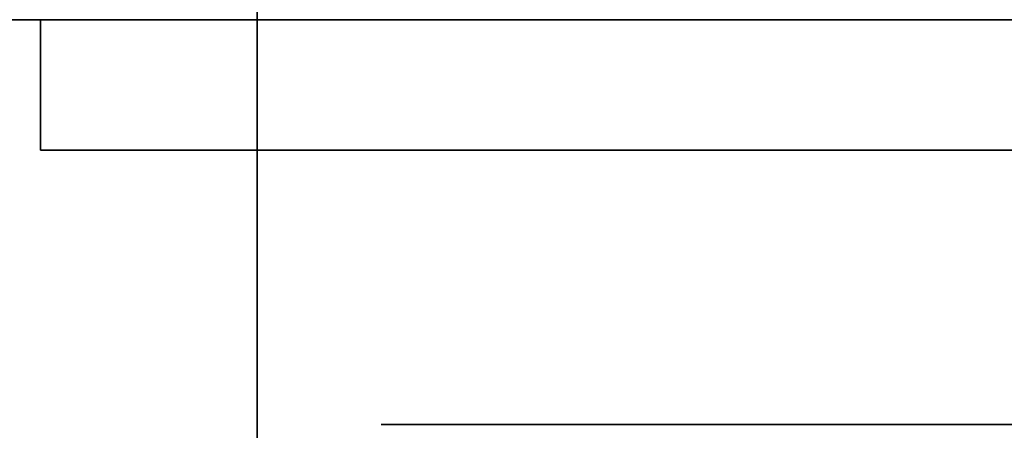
# Model space of a CAD drawing. Extents: x -1299 to -1246.9, y 2743.7 to 2747.9.
# Tile 447 of 1056: x -1285.0549 to -1285.019, y 2747.8154 to 2747.8303. Entities that reach past the tile are written whole.
import ezdxf

# ---------------------------------------------------------------- set-up
doc = ezdxf.new("R2010")
doc.units = 0
doc.header["$LTSCALE"] = 150
doc.header["$MEASUREMENT"] = 0
doc.layers.add('3DFACE_BOLT', color=7, linetype='CONTINUOUS')
doc.layers.add('3DFACE_SHAPE', color=7, linetype='CONTINUOUS')

msp = doc.modelspace()

# ---------------------------------------------------------------- linework, layer by layer
at = {"layer": '3DFACE_BOLT', "color": 1}
for points, invisible_edges in [([(-1285.035927, 2747.825589, 0.065528), (-1285.036319, 2747.825589, 0.068), (-1285.035927, 2747.875589, 0.065528)], 14), ([(-1285.035927, 2747.875589, 0.065528), (-1285.036319, 2747.825589, 0.068), (-1285.036319, 2747.875589, 0.068)], 3), ([(-1285.036319, 2747.825589, 0.068), (-1285.035927, 2747.825589, 0.070472), (-1285.036319, 2747.875589, 0.068)], 14), ([(-1285.036319, 2747.875589, 0.068), (-1285.035927, 2747.825589, 0.070472), (-1285.035927, 2747.875589, 0.070472)], 3), ([(-1285.035927, 2747.825589, 0.135528), (-1285.036319, 2747.825589, 0.138), (-1285.035927, 2747.875589, 0.135528)], 14), ([(-1285.035927, 2747.875589, 0.135528), (-1285.036319, 2747.825589, 0.138), (-1285.036319, 2747.875589, 0.138)], 3), ([(-1285.036319, 2747.825589, 0.138), (-1285.035927, 2747.825589, 0.140472), (-1285.036319, 2747.875589, 0.138)], 14), ([(-1285.036319, 2747.875589, 0.138), (-1285.035927, 2747.825589, 0.140472), (-1285.035927, 2747.875589, 0.140472)], 3), ([(-1285.034791, 2747.825589, 0.063298), (-1285.035927, 2747.825589, 0.065528), (-1285.034791, 2747.875589, 0.063298)], 14), ([(-1285.034791, 2747.875589, 0.063298), (-1285.035927, 2747.825589, 0.065528), (-1285.035927, 2747.875589, 0.065528)], 3), ([(-1285.035927, 2747.825589, 0.070472), (-1285.034791, 2747.825589, 0.072702), (-1285.035927, 2747.875589, 0.070472)], 14), ([(-1285.035927, 2747.875589, 0.070472), (-1285.034791, 2747.825589, 0.072702), (-1285.034791, 2747.875589, 0.072702)], 3), ([(-1285.034791, 2747.825589, 0.133298), (-1285.035927, 2747.825589, 0.135528), (-1285.034791, 2747.875589, 0.133298)], 14), ([(-1285.034791, 2747.875589, 0.133298), (-1285.035927, 2747.825589, 0.135528), (-1285.035927, 2747.875589, 0.135528)], 3), ([(-1285.035927, 2747.825589, 0.140472), (-1285.034791, 2747.825589, 0.142702), (-1285.035927, 2747.875589, 0.140472)], 14), ([(-1285.035927, 2747.875589, 0.140472), (-1285.034791, 2747.825589, 0.142702), (-1285.034791, 2747.875589, 0.142702)], 3), ([(-1285.033021, 2747.825589, 0.061528), (-1285.034791, 2747.825589, 0.063298), (-1285.033021, 2747.875589, 0.061528)], 14), ([(-1285.033021, 2747.875589, 0.061528), (-1285.034791, 2747.825589, 0.063298), (-1285.034791, 2747.875589, 0.063298)], 3), ([(-1285.034791, 2747.825589, 0.072702), (-1285.033021, 2747.825589, 0.074472), (-1285.034791, 2747.875589, 0.072702)], 14), ([(-1285.034791, 2747.875589, 0.072702), (-1285.033021, 2747.825589, 0.074472), (-1285.033021, 2747.875589, 0.074472)], 3), ([(-1285.033021, 2747.825589, 0.131528), (-1285.034791, 2747.825589, 0.133298), (-1285.033021, 2747.875589, 0.131528)], 14), ([(-1285.033021, 2747.875589, 0.131528), (-1285.034791, 2747.825589, 0.133298), (-1285.034791, 2747.875589, 0.133298)], 3), ([(-1285.034791, 2747.825589, 0.142702), (-1285.033021, 2747.825589, 0.144472), (-1285.034791, 2747.875589, 0.142702)], 14), ([(-1285.034791, 2747.875589, 0.142702), (-1285.033021, 2747.825589, 0.144472), (-1285.033021, 2747.875589, 0.144472)], 3), ([(-1285.030791, 2747.825589, 0.060392), (-1285.033021, 2747.825589, 0.061528), (-1285.030791, 2747.875589, 0.060392)], 14), ([(-1285.030791, 2747.875589, 0.060392), (-1285.033021, 2747.825589, 0.061528), (-1285.033021, 2747.875589, 0.061528)], 3), ([(-1285.033021, 2747.825589, 0.074472), (-1285.030791, 2747.825589, 0.075608), (-1285.033021, 2747.875589, 0.074472)], 14), ([(-1285.033021, 2747.875589, 0.074472), (-1285.030791, 2747.825589, 0.075608), (-1285.030791, 2747.875589, 0.075608)], 3), ([(-1285.030791, 2747.825589, 0.130392), (-1285.033021, 2747.825589, 0.131528), (-1285.030791, 2747.875589, 0.130392)], 14), ([(-1285.030791, 2747.875589, 0.130392), (-1285.033021, 2747.825589, 0.131528), (-1285.033021, 2747.875589, 0.131528)], 3), ([(-1285.033021, 2747.825589, 0.144472), (-1285.030791, 2747.825589, 0.145608), (-1285.033021, 2747.875589, 0.144472)], 14), ([(-1285.033021, 2747.875589, 0.144472), (-1285.030791, 2747.825589, 0.145608), (-1285.030791, 2747.875589, 0.145608)], 3), ([(-1285.028319, 2747.825589, 0.06), (-1285.030791, 2747.825589, 0.060392), (-1285.028319, 2747.875589, 0.06)], 14), ([(-1285.028319, 2747.875589, 0.06), (-1285.030791, 2747.825589, 0.060392), (-1285.030791, 2747.875589, 0.060392)], 3), ([(-1285.030791, 2747.825589, 0.075608), (-1285.028319, 2747.825589, 0.076), (-1285.030791, 2747.875589, 0.075608)], 14), ([(-1285.030791, 2747.875589, 0.075608), (-1285.028319, 2747.825589, 0.076), (-1285.028319, 2747.875589, 0.076)], 3), ([(-1285.028319, 2747.825589, 0.13), (-1285.030791, 2747.825589, 0.130392), (-1285.028319, 2747.875589, 0.13)], 14), ([(-1285.028319, 2747.875589, 0.13), (-1285.030791, 2747.825589, 0.130392), (-1285.030791, 2747.875589, 0.130392)], 3), ([(-1285.030791, 2747.825589, 0.145608), (-1285.028319, 2747.825589, 0.146), (-1285.030791, 2747.875589, 0.145608)], 14), ([(-1285.030791, 2747.875589, 0.145608), (-1285.028319, 2747.825589, 0.146), (-1285.028319, 2747.875589, 0.146)], 3), ([(-1285.025847, 2747.825589, 0.060392), (-1285.028319, 2747.825589, 0.06), (-1285.025847, 2747.875589, 0.060392)], 14), ([(-1285.025847, 2747.875589, 0.060392), (-1285.028319, 2747.825589, 0.06), (-1285.028319, 2747.875589, 0.06)], 3), ([(-1285.028319, 2747.825589, 0.076), (-1285.025847, 2747.825589, 0.075608), (-1285.028319, 2747.875589, 0.076)], 14), ([(-1285.028319, 2747.875589, 0.076), (-1285.025847, 2747.825589, 0.075608), (-1285.025847, 2747.875589, 0.075608)], 3), ([(-1285.025847, 2747.825589, 0.130392), (-1285.028319, 2747.825589, 0.13), (-1285.025847, 2747.875589, 0.130392)], 14), ([(-1285.025847, 2747.875589, 0.130392), (-1285.028319, 2747.825589, 0.13), (-1285.028319, 2747.875589, 0.13)], 3), ([(-1285.028319, 2747.825589, 0.146), (-1285.025847, 2747.825589, 0.145608), (-1285.028319, 2747.875589, 0.146)], 14), ([(-1285.028319, 2747.875589, 0.146), (-1285.025847, 2747.825589, 0.145608), (-1285.025847, 2747.875589, 0.145608)], 3), ([(-1285.023616, 2747.825589, 0.061528), (-1285.025847, 2747.825589, 0.060392), (-1285.023616, 2747.875589, 0.061528)], 14), ([(-1285.023616, 2747.875589, 0.061528), (-1285.025847, 2747.825589, 0.060392), (-1285.025847, 2747.875589, 0.060392)], 3), ([(-1285.025847, 2747.825589, 0.075608), (-1285.023616, 2747.825589, 0.074472), (-1285.025847, 2747.875589, 0.075608)], 14), ([(-1285.025847, 2747.875589, 0.075608), (-1285.023616, 2747.825589, 0.074472), (-1285.023616, 2747.875589, 0.074472)], 3), ([(-1285.023616, 2747.825589, 0.131528), (-1285.025847, 2747.825589, 0.130392), (-1285.023616, 2747.875589, 0.131528)], 14), ([(-1285.023616, 2747.875589, 0.131528), (-1285.025847, 2747.825589, 0.130392), (-1285.025847, 2747.875589, 0.130392)], 3), ([(-1285.025847, 2747.825589, 0.145608), (-1285.023616, 2747.825589, 0.144472), (-1285.025847, 2747.875589, 0.145608)], 14), ([(-1285.025847, 2747.875589, 0.145608), (-1285.023616, 2747.825589, 0.144472), (-1285.023616, 2747.875589, 0.144472)], 3), ([(-1285.021847, 2747.825589, 0.063298), (-1285.023616, 2747.825589, 0.061528), (-1285.021847, 2747.875589, 0.063298)], 14), ([(-1285.021847, 2747.875589, 0.063298), (-1285.023616, 2747.825589, 0.061528), (-1285.023616, 2747.875589, 0.061528)], 3), ([(-1285.023616, 2747.825589, 0.074472), (-1285.021847, 2747.825589, 0.072702), (-1285.023616, 2747.875589, 0.074472)], 14), ([(-1285.023616, 2747.875589, 0.074472), (-1285.021847, 2747.825589, 0.072702), (-1285.021847, 2747.875589, 0.072702)], 3), ([(-1285.021847, 2747.825589, 0.133298), (-1285.023616, 2747.825589, 0.131528), (-1285.021847, 2747.875589, 0.133298)], 14), ([(-1285.021847, 2747.875589, 0.133298), (-1285.023616, 2747.825589, 0.131528), (-1285.023616, 2747.875589, 0.131528)], 3), ([(-1285.023616, 2747.825589, 0.144472), (-1285.021847, 2747.825589, 0.142702), (-1285.023616, 2747.875589, 0.144472)], 14), ([(-1285.023616, 2747.875589, 0.144472), (-1285.021847, 2747.825589, 0.142702), (-1285.021847, 2747.875589, 0.142702)], 3), ([(-1285.02071, 2747.825589, 0.065528), (-1285.021847, 2747.825589, 0.063298), (-1285.02071, 2747.875589, 0.065528)], 14), ([(-1285.02071, 2747.875589, 0.065528), (-1285.021847, 2747.825589, 0.063298), (-1285.021847, 2747.875589, 0.063298)], 3), ([(-1285.021847, 2747.825589, 0.072702), (-1285.02071, 2747.825589, 0.070472), (-1285.021847, 2747.875589, 0.072702)], 14), ([(-1285.021847, 2747.875589, 0.072702), (-1285.02071, 2747.825589, 0.070472), (-1285.02071, 2747.875589, 0.070472)], 3), ([(-1285.02071, 2747.825589, 0.135528), (-1285.021847, 2747.825589, 0.133298), (-1285.02071, 2747.875589, 0.135528)], 14), ([(-1285.02071, 2747.875589, 0.135528), (-1285.021847, 2747.825589, 0.133298), (-1285.021847, 2747.875589, 0.133298)], 3), ([(-1285.021847, 2747.825589, 0.142702), (-1285.02071, 2747.825589, 0.140472), (-1285.021847, 2747.875589, 0.142702)], 14), ([(-1285.021847, 2747.875589, 0.142702), (-1285.02071, 2747.825589, 0.140472), (-1285.02071, 2747.875589, 0.140472)], 3), ([(-1285.020319, 2747.825589, 0.068), (-1285.02071, 2747.825589, 0.065528), (-1285.020319, 2747.875589, 0.068)], 14), ([(-1285.020319, 2747.875589, 0.068), (-1285.02071, 2747.825589, 0.065528), (-1285.02071, 2747.875589, 0.065528)], 3), ([(-1285.02071, 2747.825589, 0.070472), (-1285.020319, 2747.825589, 0.068), (-1285.02071, 2747.875589, 0.070472)], 14), ([(-1285.02071, 2747.875589, 0.070472), (-1285.020319, 2747.825589, 0.068), (-1285.020319, 2747.875589, 0.068)], 3), ([(-1285.020319, 2747.825589, 0.138), (-1285.02071, 2747.825589, 0.135528), (-1285.020319, 2747.875589, 0.138)], 14), ([(-1285.020319, 2747.875589, 0.138), (-1285.02071, 2747.825589, 0.135528), (-1285.02071, 2747.875589, 0.135528)], 3), ([(-1285.02071, 2747.825589, 0.140472), (-1285.020319, 2747.825589, 0.138), (-1285.02071, 2747.875589, 0.140472)], 14), ([(-1285.02071, 2747.875589, 0.140472), (-1285.020319, 2747.825589, 0.138), (-1285.020319, 2747.875589, 0.138)], 3), ([(-1285.035006, 2747.815589, 0.056417), (-1285.041694, 2747.815589, 0.068), (-1285.035006, 2747.825589, 0.056417)], 14), ([(-1285.035006, 2747.825589, 0.056417), (-1285.041694, 2747.815589, 0.068), (-1285.041694, 2747.825589, 0.068)], 3), ([(-1285.041694, 2747.815589, 0.068), (-1285.035006, 2747.815589, 0.079583), (-1285.041694, 2747.825589, 0.068)], 14), ([(-1285.041694, 2747.825589, 0.068), (-1285.035006, 2747.815589, 0.079583), (-1285.035006, 2747.825589, 0.079583)], 3), ([(-1285.035006, 2747.825589, 0.056417), (-1285.041694, 2747.825589, 0.068), (-1285.035006, 2747.825589, 0.079583)], 12), ([(-1285.035006, 2747.815589, 0.126417), (-1285.041694, 2747.815589, 0.138), (-1285.035006, 2747.825589, 0.126417)], 14), ([(-1285.035006, 2747.825589, 0.126417), (-1285.041694, 2747.815589, 0.138), (-1285.041694, 2747.825589, 0.138)], 3), ([(-1285.041694, 2747.815589, 0.138), (-1285.035006, 2747.815589, 0.149583), (-1285.041694, 2747.825589, 0.138)], 14), ([(-1285.041694, 2747.825589, 0.138), (-1285.035006, 2747.815589, 0.149583), (-1285.035006, 2747.825589, 0.149583)], 3), ([(-1285.035006, 2747.825589, 0.126417), (-1285.041694, 2747.825589, 0.138), (-1285.035006, 2747.825589, 0.149583)], 12), ([(-1285.035927, 2747.825589, 0.070472), (-1285.036319, 2747.825589, 0.068), (-1285.035927, 2747.825589, 0.065528)], 12), ([(-1285.035927, 2747.825589, 0.140472), (-1285.036319, 2747.825589, 0.138), (-1285.035927, 2747.825589, 0.135528)], 12), ([(-1285.034791, 2747.825589, 0.072702), (-1285.035927, 2747.825589, 0.070472), (-1285.034791, 2747.825589, 0.063298)], 14), ([(-1285.034791, 2747.825589, 0.063298), (-1285.035927, 2747.825589, 0.070472), (-1285.035927, 2747.825589, 0.065528)], 3), ([(-1285.034791, 2747.825589, 0.142702), (-1285.035927, 2747.825589, 0.140472), (-1285.034791, 2747.825589, 0.133298)], 14), ([(-1285.034791, 2747.825589, 0.133298), (-1285.035927, 2747.825589, 0.140472), (-1285.035927, 2747.825589, 0.135528)], 3), ([(-1285.021631, 2747.815589, 0.056417), (-1285.035006, 2747.815589, 0.056417), (-1285.021631, 2747.825589, 0.056417)], 14), ([(-1285.021631, 2747.825589, 0.056417), (-1285.035006, 2747.815589, 0.056417), (-1285.035006, 2747.825589, 0.056417)], 3), ([(-1285.035006, 2747.815589, 0.079583), (-1285.021631, 2747.815589, 0.079583), (-1285.035006, 2747.825589, 0.079583)], 14), ([(-1285.035006, 2747.825589, 0.079583), (-1285.021631, 2747.815589, 0.079583), (-1285.021631, 2747.825589, 0.079583)], 3), ([(-1285.021631, 2747.825589, 0.056417), (-1285.035006, 2747.825589, 0.056417), (-1285.021631, 2747.825589, 0.079583)], 14), ([(-1285.021631, 2747.825589, 0.079583), (-1285.035006, 2747.825589, 0.056417), (-1285.035006, 2747.825589, 0.079583)], 3), ([(-1285.021631, 2747.815589, 0.126417), (-1285.035006, 2747.815589, 0.126417), (-1285.021631, 2747.825589, 0.126417)], 14), ([(-1285.021631, 2747.825589, 0.126417), (-1285.035006, 2747.815589, 0.126417), (-1285.035006, 2747.825589, 0.126417)], 3), ([(-1285.035006, 2747.815589, 0.149583), (-1285.021631, 2747.815589, 0.149583), (-1285.035006, 2747.825589, 0.149583)], 14), ([(-1285.035006, 2747.825589, 0.149583), (-1285.021631, 2747.815589, 0.149583), (-1285.021631, 2747.825589, 0.149583)], 3), ([(-1285.021631, 2747.825589, 0.126417), (-1285.035006, 2747.825589, 0.126417), (-1285.021631, 2747.825589, 0.149583)], 14), ([(-1285.021631, 2747.825589, 0.149583), (-1285.035006, 2747.825589, 0.126417), (-1285.035006, 2747.825589, 0.149583)], 3), ([(-1285.033021, 2747.825589, 0.074472), (-1285.034791, 2747.825589, 0.072702), (-1285.033021, 2747.825589, 0.061528)], 14), ([(-1285.033021, 2747.825589, 0.061528), (-1285.034791, 2747.825589, 0.072702), (-1285.034791, 2747.825589, 0.063298)], 3), ([(-1285.033021, 2747.825589, 0.144472), (-1285.034791, 2747.825589, 0.142702), (-1285.033021, 2747.825589, 0.131528)], 14), ([(-1285.033021, 2747.825589, 0.131528), (-1285.034791, 2747.825589, 0.142702), (-1285.034791, 2747.825589, 0.133298)], 3), ([(-1285.030791, 2747.825589, 0.075608), (-1285.033021, 2747.825589, 0.074472), (-1285.030791, 2747.825589, 0.060392)], 14), ([(-1285.030791, 2747.825589, 0.060392), (-1285.033021, 2747.825589, 0.074472), (-1285.033021, 2747.825589, 0.061528)], 3), ([(-1285.030791, 2747.825589, 0.145608), (-1285.033021, 2747.825589, 0.144472), (-1285.030791, 2747.825589, 0.130392)], 14), ([(-1285.030791, 2747.825589, 0.130392), (-1285.033021, 2747.825589, 0.144472), (-1285.033021, 2747.825589, 0.131528)], 3), ([(-1285.028319, 2747.825589, 0.076), (-1285.030791, 2747.825589, 0.075608), (-1285.028319, 2747.825589, 0.06)], 14), ([(-1285.028319, 2747.825589, 0.06), (-1285.030791, 2747.825589, 0.075608), (-1285.030791, 2747.825589, 0.060392)], 3), ([(-1285.028319, 2747.825589, 0.146), (-1285.030791, 2747.825589, 0.145608), (-1285.028319, 2747.825589, 0.13)], 14), ([(-1285.028319, 2747.825589, 0.13), (-1285.030791, 2747.825589, 0.145608), (-1285.030791, 2747.825589, 0.130392)], 3), ([(-1285.025847, 2747.825589, 0.075608), (-1285.028319, 2747.825589, 0.076), (-1285.025847, 2747.825589, 0.060392)], 14), ([(-1285.025847, 2747.825589, 0.060392), (-1285.028319, 2747.825589, 0.076), (-1285.028319, 2747.825589, 0.06)], 3), ([(-1285.025847, 2747.825589, 0.145608), (-1285.028319, 2747.825589, 0.146), (-1285.025847, 2747.825589, 0.130392)], 14), ([(-1285.025847, 2747.825589, 0.130392), (-1285.028319, 2747.825589, 0.146), (-1285.028319, 2747.825589, 0.13)], 3), ([(-1285.023616, 2747.825589, 0.074472), (-1285.025847, 2747.825589, 0.075608), (-1285.023616, 2747.825589, 0.061528)], 14), ([(-1285.023616, 2747.825589, 0.061528), (-1285.025847, 2747.825589, 0.075608), (-1285.025847, 2747.825589, 0.060392)], 3), ([(-1285.023616, 2747.825589, 0.144472), (-1285.025847, 2747.825589, 0.145608), (-1285.023616, 2747.825589, 0.131528)], 14), ([(-1285.023616, 2747.825589, 0.131528), (-1285.025847, 2747.825589, 0.145608), (-1285.025847, 2747.825589, 0.130392)], 3), ([(-1285.021847, 2747.825589, 0.072702), (-1285.023616, 2747.825589, 0.074472), (-1285.021847, 2747.825589, 0.063298)], 14), ([(-1285.021847, 2747.825589, 0.063298), (-1285.023616, 2747.825589, 0.074472), (-1285.023616, 2747.825589, 0.061528)], 3), ([(-1285.021847, 2747.825589, 0.142702), (-1285.023616, 2747.825589, 0.144472), (-1285.021847, 2747.825589, 0.133298)], 14), ([(-1285.021847, 2747.825589, 0.133298), (-1285.023616, 2747.825589, 0.144472), (-1285.023616, 2747.825589, 0.131528)], 3), ([(-1285.02071, 2747.825589, 0.070472), (-1285.021847, 2747.825589, 0.072702), (-1285.02071, 2747.825589, 0.065528)], 14), ([(-1285.02071, 2747.825589, 0.065528), (-1285.021847, 2747.825589, 0.072702), (-1285.021847, 2747.825589, 0.063298)], 3), ([(-1285.02071, 2747.825589, 0.140472), (-1285.021847, 2747.825589, 0.142702), (-1285.02071, 2747.825589, 0.135528)], 14), ([(-1285.02071, 2747.825589, 0.135528), (-1285.021847, 2747.825589, 0.142702), (-1285.021847, 2747.825589, 0.133298)], 3), ([(-1285.014944, 2747.815589, 0.068), (-1285.021631, 2747.815589, 0.056417), (-1285.014944, 2747.825589, 0.068)], 14), ([(-1285.014944, 2747.825589, 0.068), (-1285.021631, 2747.815589, 0.056417), (-1285.021631, 2747.825589, 0.056417)], 3), ([(-1285.021631, 2747.815589, 0.079583), (-1285.014944, 2747.815589, 0.068), (-1285.021631, 2747.825589, 0.079583)], 14), ([(-1285.021631, 2747.825589, 0.079583), (-1285.014944, 2747.815589, 0.068), (-1285.014944, 2747.825589, 0.068)], 3), ([(-1285.014944, 2747.825589, 0.068), (-1285.021631, 2747.825589, 0.056417), (-1285.021631, 2747.825589, 0.079583)], 2), ([(-1285.014944, 2747.815589, 0.138), (-1285.021631, 2747.815589, 0.126417), (-1285.014944, 2747.825589, 0.138)], 14), ([(-1285.014944, 2747.825589, 0.138), (-1285.021631, 2747.815589, 0.126417), (-1285.021631, 2747.825589, 0.126417)], 3), ([(-1285.021631, 2747.815589, 0.149583), (-1285.014944, 2747.815589, 0.138), (-1285.021631, 2747.825589, 0.149583)], 14), ([(-1285.021631, 2747.825589, 0.149583), (-1285.014944, 2747.815589, 0.138), (-1285.014944, 2747.825589, 0.138)], 3), ([(-1285.014944, 2747.825589, 0.138), (-1285.021631, 2747.825589, 0.126417), (-1285.021631, 2747.825589, 0.149583)], 2), ([(-1285.020319, 2747.825589, 0.068), (-1285.02071, 2747.825589, 0.070472), (-1285.02071, 2747.825589, 0.065528)], 2), ([(-1285.020319, 2747.825589, 0.138), (-1285.02071, 2747.825589, 0.140472), (-1285.02071, 2747.825589, 0.135528)], 2), ([(-1285.035006, 2747.815589, 0.079583), (-1285.041694, 2747.815589, 0.068), (-1285.035006, 2747.815589, 0.056417)], 12), ([(-1285.035006, 2747.815589, 0.149583), (-1285.041694, 2747.815589, 0.138), (-1285.035006, 2747.815589, 0.126417)], 12), ([(-1285.021631, 2747.815589, 0.079583), (-1285.035006, 2747.815589, 0.079583), (-1285.021631, 2747.815589, 0.056417)], 14), ([(-1285.021631, 2747.815589, 0.056417), (-1285.035006, 2747.815589, 0.079583), (-1285.035006, 2747.815589, 0.056417)], 3), ([(-1285.021631, 2747.815589, 0.149583), (-1285.035006, 2747.815589, 0.149583), (-1285.021631, 2747.815589, 0.126417)], 14), ([(-1285.021631, 2747.815589, 0.126417), (-1285.035006, 2747.815589, 0.149583), (-1285.035006, 2747.815589, 0.126417)], 3), ([(-1285.014944, 2747.815589, 0.068), (-1285.021631, 2747.815589, 0.079583), (-1285.021631, 2747.815589, 0.056417)], 2), ([(-1285.014944, 2747.815589, 0.138), (-1285.021631, 2747.815589, 0.149583), (-1285.021631, 2747.815589, 0.126417)], 2)]:
    msp.add_3dface(points, dxfattribs=dict(at, invisible_edges=invisible_edges))
at = {"layer": '3DFACE_SHAPE', "color": 13}
for points, invisible_edges in [([(-1288.944219, 2747.782449, 0.206), (-1285.046219, 2747.782449, 0.206), (-1288.944219, 2747.884449, 0.206)], 2), ([(-1285.046219, 2747.782449, 0.206), (-1285.046219, 2747.884449, 0.206), (-1288.944219, 2747.884449, 0.206)], 12), ([(-1288.944219, 2747.884449), (-1285.046219, 2747.884449), (-1288.944219, 2747.782449)], 2), ([(-1285.046219, 2747.884449), (-1285.046219, 2747.782449), (-1288.944219, 2747.782449)], 12), ([(-1285.046219, 2747.782449, 0.206), (-1285.046219, 2747.836549, 0.198), (-1285.046219, 2747.884449, 0.206)], 3), ([(-1285.046219, 2747.884449), (-1285.046219, 2747.830349, 0.008), (-1285.046219, 2747.782449)], 3), ([(-1285.046219, 2747.884449, 0.206), (-1285.046219, 2746.946449, 0.206), (-1284.944219, 2747.884449, 0.206)], 2), ([(-1285.046219, 2746.946449, 0.206), (-1284.944219, 2746.946449, 0.206), (-1284.944219, 2747.884449, 0.206)], 12), ([(-1285.046219, 2747.884449, 0.198), (-1285.046219, 2746.946449, 0.198), (-1285.046219, 2747.884449, 0.206)], 2), ([(-1285.046219, 2746.946449, 0.198), (-1285.046219, 2746.946449, 0.206), (-1285.046219, 2747.884449, 0.206)], 12), ([(-1284.998319, 2747.884449, 0.198), (-1284.998319, 2746.946449, 0.198), (-1285.046219, 2747.884449, 0.198)], 2), ([(-1284.998319, 2746.946449, 0.198), (-1285.046219, 2746.946449, 0.198), (-1285.046219, 2747.884449, 0.198)], 12), ([(-1285.046219, 2747.884449, 0.008), (-1285.046219, 2746.946449, 0.008), (-1284.998319, 2747.884449, 0.008)], 2), ([(-1285.046219, 2746.946449, 0.008), (-1284.998319, 2746.946449, 0.008), (-1284.998319, 2747.884449, 0.008)], 12), ([(-1285.046219, 2747.884449), (-1285.046219, 2746.946449), (-1285.046219, 2747.884449, 0.008)], 2), ([(-1285.046219, 2746.946449), (-1285.046219, 2746.946449, 0.008), (-1285.046219, 2747.884449, 0.008)], 12), ([(-1284.944219, 2747.884449), (-1284.944219, 2746.946449), (-1285.046219, 2747.884449)], 2), ([(-1284.944219, 2746.946449), (-1285.046219, 2746.946449), (-1285.046219, 2747.884449)], 12), ([(-1285.046219, 2747.830349, 0.198), (-1285.046219, 2747.836549, 0.198), (-1285.046219, 2747.782449, 0.206)], 14), ([(-1288.944219, 2747.830349, 0.198), (-1285.046219, 2747.830349, 0.198), (-1288.944219, 2747.782449, 0.198)], 2), ([(-1285.046219, 2747.830349, 0.198), (-1285.046219, 2747.782449, 0.198), (-1288.944219, 2747.782449, 0.198)], 12), ([(-1288.944219, 2747.782449, 0.008), (-1285.046219, 2747.782449, 0.008), (-1288.944219, 2747.830349, 0.008)], 2), ([(-1285.046219, 2747.782449, 0.008), (-1285.046219, 2747.830349, 0.008), (-1288.944219, 2747.830349, 0.008)], 12), ([(-1285.003319, 2747.830349, 0.173), (-1285.034329, 2747.830349, 0.14401), (-1285.054119, 2747.830349, 0.173)], 3), ([(-1285.034329, 2747.830349, 0.14401), (-1285.036819, 2747.830349, 0.138), (-1285.054119, 2747.830349, 0.173)], 14), ([(-1285.036819, 2747.830349, 0.068), (-1285.054119, 2747.830349, 0.033), (-1285.034329, 2747.830349, 0.13199)], 15), ([(-1285.034329, 2747.830349, 0.13199), (-1285.054119, 2747.830349, 0.033), (-1285.036819, 2747.830349, 0.138)], 3), ([(-1285.054119, 2747.830349, 0.033), (-1285.054119, 2747.830349, 0.173), (-1285.036819, 2747.830349, 0.138)], 14), ([(-1285.036819, 2747.830349, 0.068), (-1285.034329, 2747.830349, 0.06199), (-1285.054119, 2747.830349, 0.033)], 14), ([(-1285.034329, 2747.830349, 0.06199), (-1285.028319, 2747.830349, 0.0595), (-1285.054119, 2747.830349, 0.033)], 14), ([(-1285.054119, 2747.830349, 0.033), (-1285.028319, 2747.830349, 0.0595), (-1285.022308, 2747.830349, 0.06199)], 13), ([(-1285.054119, 2747.830349, 0.033), (-1285.022308, 2747.830349, 0.06199), (-1285.003319, 2747.830349, 0.033)], 3), ([(-1285.054119, 2747.825589, 0.173), (-1285.028319, 2747.825589, 0.173), (-1285.054119, 2747.830349, 0.173)], 2), ([(-1285.028319, 2747.825589, 0.173), (-1285.008079, 2747.825589, 0.173), (-1285.054119, 2747.830349, 0.173)], 14), ([(-1285.054119, 2747.830349, 0.173), (-1285.008079, 2747.825589, 0.173), (-1285.003319, 2747.830349, 0.173)], 3), ([(-1285.008079, 2747.825589, 0.033), (-1285.054119, 2747.830349, 0.033), (-1285.003319, 2747.830349, 0.033)], 13), ([(-1285.008079, 2747.825589, 0.033), (-1285.054119, 2747.825589, 0.033), (-1285.054119, 2747.830349, 0.033)], 12), ([(-1285.054119, 2747.830349, 0.173), (-1285.054119, 2747.830349, 0.033), (-1285.054119, 2747.825589, 0.173)], 2), ([(-1285.054119, 2747.830349, 0.033), (-1285.054119, 2747.825589, 0.033), (-1285.054119, 2747.825589, 0.173)], 12), ([(-1285.046219, 2747.782449, 0.198), (-1285.046219, 2747.830349, 0.198), (-1285.046219, 2747.782449, 0.206)], 2), ([(-1285.046219, 2747.830349, 0.008), (-1285.046219, 2747.782449, 0.008), (-1285.046219, 2747.782449)], 12), ([(-1285.034329, 2747.830349, 0.07401), (-1285.036819, 2747.830349, 0.068), (-1285.034329, 2747.830349, 0.13199)], 14), ([(-1285.034329, 2747.825589, 0.13199), (-1285.034329, 2747.830349, 0.13199), (-1285.036819, 2747.825589, 0.138)], 3), ([(-1285.034329, 2747.830349, 0.13199), (-1285.036819, 2747.830349, 0.138), (-1285.036819, 2747.825589, 0.138)], 14), ([(-1285.036819, 2747.825589, 0.138), (-1285.036819, 2747.830349, 0.138), (-1285.034329, 2747.825589, 0.14401)], 3), ([(-1285.036819, 2747.830349, 0.138), (-1285.034329, 2747.830349, 0.14401), (-1285.034329, 2747.825589, 0.14401)], 14), ([(-1285.034329, 2747.825589, 0.06199), (-1285.034329, 2747.830349, 0.06199), (-1285.036819, 2747.825589, 0.068)], 3), ([(-1285.034329, 2747.830349, 0.06199), (-1285.036819, 2747.830349, 0.068), (-1285.036819, 2747.825589, 0.068)], 14), ([(-1285.036819, 2747.825589, 0.068), (-1285.036819, 2747.830349, 0.068), (-1285.034329, 2747.825589, 0.07401)], 3), ([(-1285.036819, 2747.830349, 0.068), (-1285.034329, 2747.830349, 0.07401), (-1285.034329, 2747.825589, 0.07401)], 14), ([(-1285.028319, 2747.830349, 0.1465), (-1285.034329, 2747.830349, 0.14401), (-1285.003319, 2747.830349, 0.173)], 14), ([(-1285.034329, 2747.830349, 0.13199), (-1285.028319, 2747.830349, 0.1295), (-1285.034329, 2747.830349, 0.07401)], 14), ([(-1285.028319, 2747.830349, 0.1295), (-1285.028319, 2747.830349, 0.0765), (-1285.034329, 2747.830349, 0.07401)], 13), ([(-1285.028319, 2747.825589, 0.1295), (-1285.028319, 2747.830349, 0.1295), (-1285.034329, 2747.825589, 0.13199)], 3), ([(-1285.028319, 2747.830349, 0.1295), (-1285.034329, 2747.830349, 0.13199), (-1285.034329, 2747.825589, 0.13199)], 14), ([(-1285.034329, 2747.825589, 0.14401), (-1285.034329, 2747.830349, 0.14401), (-1285.028319, 2747.825589, 0.1465)], 3), ([(-1285.034329, 2747.830349, 0.14401), (-1285.028319, 2747.830349, 0.1465), (-1285.028319, 2747.825589, 0.1465)], 14), ([(-1285.028319, 2747.825589, 0.0595), (-1285.028319, 2747.830349, 0.0595), (-1285.034329, 2747.825589, 0.06199)], 3), ([(-1285.028319, 2747.830349, 0.0595), (-1285.034329, 2747.830349, 0.06199), (-1285.034329, 2747.825589, 0.06199)], 14), ([(-1285.034329, 2747.825589, 0.07401), (-1285.034329, 2747.830349, 0.07401), (-1285.028319, 2747.825589, 0.0765)], 3), ([(-1285.034329, 2747.830349, 0.07401), (-1285.028319, 2747.830349, 0.0765), (-1285.028319, 2747.825589, 0.0765)], 14), ([(-1285.022308, 2747.830349, 0.14401), (-1285.028319, 2747.830349, 0.1465), (-1285.003319, 2747.830349, 0.138)], 14), ([(-1285.003319, 2747.830349, 0.138), (-1285.028319, 2747.830349, 0.1465), (-1285.003319, 2747.830349, 0.173)], 15), ([(-1285.022308, 2747.830349, 0.07401), (-1285.028319, 2747.830349, 0.0765), (-1285.022308, 2747.830349, 0.13199)], 14), ([(-1285.028319, 2747.830349, 0.0765), (-1285.028319, 2747.830349, 0.1295), (-1285.022308, 2747.830349, 0.13199)], 13), ([(-1285.022308, 2747.825589, 0.13199), (-1285.022308, 2747.830349, 0.13199), (-1285.028319, 2747.825589, 0.1295)], 3), ([(-1285.022308, 2747.830349, 0.13199), (-1285.028319, 2747.830349, 0.1295), (-1285.028319, 2747.825589, 0.1295)], 14), ([(-1285.028319, 2747.825589, 0.1465), (-1285.028319, 2747.830349, 0.1465), (-1285.022308, 2747.825589, 0.14401)], 3), ([(-1285.028319, 2747.830349, 0.1465), (-1285.022308, 2747.830349, 0.14401), (-1285.022308, 2747.825589, 0.14401)], 14), ([(-1285.022308, 2747.825589, 0.06199), (-1285.022308, 2747.830349, 0.06199), (-1285.028319, 2747.825589, 0.0595)], 3), ([(-1285.022308, 2747.830349, 0.06199), (-1285.028319, 2747.830349, 0.0595), (-1285.028319, 2747.825589, 0.0595)], 14), ([(-1285.028319, 2747.825589, 0.0765), (-1285.028319, 2747.830349, 0.0765), (-1285.022308, 2747.825589, 0.07401)], 3), ([(-1285.028319, 2747.830349, 0.0765), (-1285.022308, 2747.830349, 0.07401), (-1285.022308, 2747.825589, 0.07401)], 14), ([(-1285.019819, 2747.830349, 0.138), (-1285.022308, 2747.830349, 0.14401), (-1285.003319, 2747.830349, 0.138)], 14), ([(-1285.022308, 2747.830349, 0.13199), (-1285.019819, 2747.830349, 0.138), (-1285.022308, 2747.830349, 0.07401)], 14), ([(-1285.019819, 2747.830349, 0.138), (-1285.003319, 2747.830349, 0.138), (-1285.022308, 2747.830349, 0.07401)], 15), ([(-1285.022308, 2747.830349, 0.07401), (-1285.003319, 2747.830349, 0.138), (-1285.019819, 2747.830349, 0.068)], 3), ([(-1285.003319, 2747.830349, 0.033), (-1285.022308, 2747.830349, 0.06199), (-1285.003319, 2747.830349, 0.068)], 3), ([(-1285.022308, 2747.830349, 0.06199), (-1285.019819, 2747.830349, 0.068), (-1285.003319, 2747.830349, 0.068)], 14), ([(-1285.022308, 2747.825589, 0.14401), (-1285.022308, 2747.830349, 0.14401), (-1285.019819, 2747.825589, 0.138)], 3), ([(-1285.022308, 2747.830349, 0.14401), (-1285.019819, 2747.830349, 0.138), (-1285.019819, 2747.825589, 0.138)], 14), ([(-1285.019819, 2747.825589, 0.138), (-1285.019819, 2747.830349, 0.138), (-1285.022308, 2747.825589, 0.13199)], 3), ([(-1285.019819, 2747.830349, 0.138), (-1285.022308, 2747.830349, 0.13199), (-1285.022308, 2747.825589, 0.13199)], 14), ([(-1285.022308, 2747.825589, 0.07401), (-1285.022308, 2747.830349, 0.07401), (-1285.019819, 2747.825589, 0.068)], 3), ([(-1285.022308, 2747.830349, 0.07401), (-1285.019819, 2747.830349, 0.068), (-1285.019819, 2747.825589, 0.068)], 14), ([(-1285.019819, 2747.825589, 0.068), (-1285.019819, 2747.830349, 0.068), (-1285.022308, 2747.825589, 0.06199)], 3), ([(-1285.019819, 2747.830349, 0.068), (-1285.022308, 2747.830349, 0.06199), (-1285.022308, 2747.825589, 0.06199)], 14), ([(-1285.003319, 2747.830349, 0.138), (-1285.003319, 2747.830349, 0.068), (-1285.019819, 2747.830349, 0.068)], 14), ([(-1285.008079, 2747.825589, 0.033), (-1285.034329, 2747.825589, 0.06199), (-1285.054119, 2747.825589, 0.033)], 3), ([(-1285.034329, 2747.825589, 0.06199), (-1285.036819, 2747.825589, 0.068), (-1285.054119, 2747.825589, 0.033)], 14), ([(-1285.054119, 2747.825589, 0.033), (-1285.036819, 2747.825589, 0.068), (-1285.034329, 2747.825589, 0.07401)], 13), ([(-1285.034329, 2747.825589, 0.07401), (-1285.036819, 2747.825589, 0.138), (-1285.054119, 2747.825589, 0.033)], 15), ([(-1285.036819, 2747.825589, 0.138), (-1285.054119, 2747.825589, 0.173), (-1285.054119, 2747.825589, 0.033)], 13), ([(-1285.036819, 2747.825589, 0.138), (-1285.034329, 2747.825589, 0.14401), (-1285.054119, 2747.825589, 0.173)], 14), ([(-1285.054119, 2747.825589, 0.173), (-1285.034329, 2747.825589, 0.14401), (-1285.028319, 2747.825589, 0.173)], 3), ([(-1285.034329, 2747.825589, 0.13199), (-1285.036819, 2747.825589, 0.138), (-1285.034329, 2747.825589, 0.07401)], 14), ([(-1285.008079, 2747.825589, 0.033), (-1285.028319, 2747.825589, 0.0595), (-1285.034329, 2747.825589, 0.06199)], 13), ([(-1285.034329, 2747.825589, 0.14401), (-1285.028319, 2747.825589, 0.1465), (-1285.028319, 2747.825589, 0.173)], 14), ([(-1285.034329, 2747.825589, 0.07401), (-1285.028319, 2747.825589, 0.0765), (-1285.034329, 2747.825589, 0.13199)], 14), ([(-1285.028319, 2747.825589, 0.0765), (-1285.028319, 2747.825589, 0.1295), (-1285.034329, 2747.825589, 0.13199)], 13), ([(-1285.028319, 2747.825589, 0.1465), (-1285.022308, 2747.825589, 0.14401), (-1285.028319, 2747.825589, 0.173)], 14), ([(-1285.028319, 2747.825589, 0.173), (-1285.022308, 2747.825589, 0.14401), (-1285.008079, 2747.825589, 0.173)], 15), ([(-1285.028319, 2747.825589, 0.0765), (-1285.022308, 2747.825589, 0.07401), (-1285.028319, 2747.825589, 0.1295)], 14), ([(-1285.022308, 2747.825589, 0.07401), (-1285.019819, 2747.825589, 0.068), (-1285.028319, 2747.825589, 0.1295)], 14), ([(-1285.028319, 2747.825589, 0.1295), (-1285.019819, 2747.825589, 0.068), (-1285.022308, 2747.825589, 0.13199)], 15), ([(-1285.022308, 2747.825589, 0.06199), (-1285.028319, 2747.825589, 0.0595), (-1285.008079, 2747.825589, 0.033)], 14), ([(-1285.022308, 2747.825589, 0.14401), (-1285.019819, 2747.825589, 0.138), (-1285.008079, 2747.825589, 0.173)], 14), ([(-1285.019819, 2747.825589, 0.138), (-1285.022308, 2747.825589, 0.13199), (-1285.008079, 2747.825589, 0.033)], 14), ([(-1285.019819, 2747.825589, 0.068), (-1285.008079, 2747.825589, 0.033), (-1285.022308, 2747.825589, 0.13199)], 15), ([(-1285.019819, 2747.825589, 0.068), (-1285.022308, 2747.825589, 0.06199), (-1285.008079, 2747.825589, 0.033)], 14), ([(-1285.008079, 2747.825589, 0.173), (-1285.019819, 2747.825589, 0.138), (-1285.008079, 2747.825589, 0.033)], 3)]:
    msp.add_3dface(points, dxfattribs=dict(at, invisible_edges=invisible_edges))

doc.saveas('drawing.dxf')
